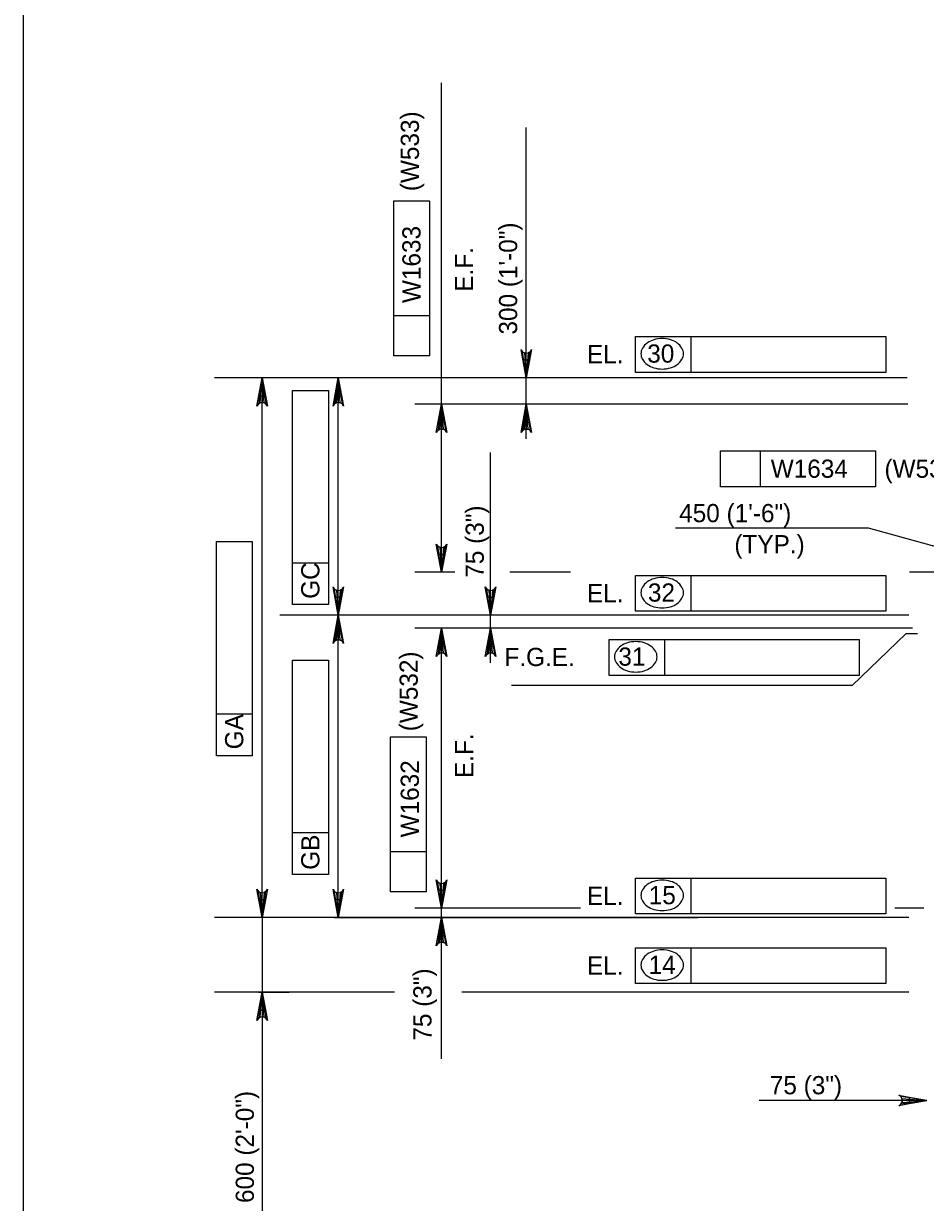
# Model space of a CAD drawing. Extents: x 634540 to 640306, y 296059 to 300275.
# Drawn here: x 639316.5 to 639465.1, y 297339.5 to 297533.8 of the extents above; entities that cross this region are included whole.
import ezdxf

# ---------------------------------------------------------------- set-up
doc = ezdxf.new("R2010")
doc.units = 0
for name, color, linetype in [('2', 7, 'Continuous'), ('3', 7, 'Continuous'), ('4', 7, 'Continuous')]:
    doc.layers.add(name, color=color, linetype=linetype)

msp = doc.modelspace()

# ---------------------------------------------------------------- linework, layer by layer
at = {"layer": '2'}
msp.add_line((639316.46, 297262.46), (639316.46, 297826.46), dxfattribs=at)
at = {"layer": '3'}
msp.add_line((639463.79, 297433.22), (639461.83, 297433.22), dxfattribs=at)
at = {"layer": '4'}
for p, q in [((639385.34, 297446.33), (639385.34, 297524.05)), ((639399.3, 297465.38), (639399.3, 297516.68)), ((639377.45, 297479.06), (639377.45, 297504.6)), ((639377.45, 297504.6), (639383.36, 297504.6)), ((639383.36, 297504.6), (639383.36, 297479.06)), ((639383.36, 297485.65), (639377.45, 297485.65)), ((639417.32, 297482.24), (639458.53, 297482.24)), ((639417.32, 297476.33), (639417.32, 297482.24)), ((639426.49, 297476.33), (639426.49, 297482.24)), ((639458.53, 297482.24), (639458.53, 297476.33)), ((639383.36, 297479.06), (639377.45, 297479.06)), ((639458.53, 297476.33), (639417.32, 297476.33)), ((639462.05, 297475.42), (639347.94, 297475.42)), ((639363.31, 297475.42), (639351.34, 297475.42)), ((639427.75, 297475.42), (639363.89, 297475.42)), ((639355.77, 297389.42), (639355.77, 297472.47)), ((639360.79, 297438.05), (639360.79, 297473.35)), ((639360.79, 297473.35), (639366.69, 297473.35)), ((639366.69, 297473.35), (639366.69, 297438.05)), ((639368.32, 297439.25), (639368.32, 297472.47)), ((639462.17, 297471.06), (639380.91, 297471.06)), ((639393.41, 297428.46), (639393.41, 297463.14)), ((639431.28, 297463.37), (639456.82, 297463.37)), ((639431.28, 297457.46), (639431.28, 297463.37)), ((639437.87, 297457.46), (639437.87, 297463.37)), ((639456.82, 297463.37), (639456.82, 297457.46)), ((639456.82, 297457.46), (639431.28, 297457.46)), ((639455.68, 297450.63), (639423.87, 297450.63)), ((639501.45, 297438.01), (639455.68, 297450.63)), ((639348.24, 297413.13), (639348.24, 297448.43)), ((639348.24, 297448.43), (639354.15, 297448.43)), ((639354.15, 297448.43), (639354.15, 297413.13)), ((639366.69, 297444.89), (639360.79, 297444.89)), ((639387.55, 297443.37), (639380.91, 297443.37)), ((639406.61, 297443.37), (639396.6, 297443.37)), ((639417.32, 297442.85), (639458.53, 297442.85)), ((639417.32, 297436.95), (639417.32, 297442.85)), ((639426.49, 297436.95), (639426.49, 297442.85)), ((639458.53, 297442.85), (639458.53, 297436.95)), ((639466.65, 297443.37), (639462.43, 297443.37)), ((639366.69, 297438.05), (639360.79, 297438.05)), ((639458.53, 297436.95), (639417.32, 297436.95)), ((639462.34, 297436.3), (639358.71, 297436.3)), ((639434.16, 297436.3), (639363.89, 297436.3)), ((639427.75, 297436.3), (639363.89, 297436.3)), ((639368.32, 297389.42), (639368.32, 297433.34)), ((639462.94, 297434.14), (639380.91, 297434.14)), ((639461.83, 297433.22), (639452.99, 297424.7)), ((639385.34, 297386.47), (639385.34, 297431.19)), ((639412.97, 297432.28), (639454.18, 297432.28)), ((639412.97, 297426.38), (639412.97, 297432.28)), ((639422.14, 297426.38), (639422.14, 297432.28)), ((639454.18, 297432.28), (639454.18, 297426.38)), ((639360.79, 297393.57), (639360.79, 297428.87)), ((639360.79, 297428.87), (639366.69, 297428.87)), ((639366.69, 297428.87), (639366.69, 297393.57)), ((639454.18, 297426.38), (639412.97, 297426.38)), ((639452.99, 297424.7), (639396.86, 297424.7)), ((639354.15, 297419.98), (639348.24, 297419.98)), ((639376.9, 297390.71), (639376.9, 297416.25)), ((639376.9, 297416.25), (639382.81, 297416.25)), ((639382.81, 297416.25), (639382.81, 297390.71)), ((639354.15, 297413.13), (639348.24, 297413.13)), ((639366.69, 297400.42), (639360.79, 297400.42)), ((639382.81, 297397.31), (639376.9, 297397.31)), ((639366.69, 297393.57), (639360.79, 297393.57)), ((639417.32, 297392.96), (639458.53, 297392.96)), ((639417.32, 297387.06), (639417.32, 297392.96)), ((639426.49, 297387.06), (639426.49, 297392.96)), ((639458.53, 297392.96), (639458.53, 297387.06)), ((639382.81, 297390.71), (639376.9, 297390.71)), ((639462.34, 297386.47), (639347.94, 297386.47)), ((639363.31, 297386.47), (639351.34, 297386.47)), ((639355.77, 297386.47), (639355.77, 297374.16)), ((639434.16, 297386.47), (639363.89, 297386.47)), ((639367.72, 297386.47), (639427.58, 297386.47)), ((639408.23, 297388.01), (639380.91, 297388.01)), ((639458.53, 297387.06), (639417.32, 297387.06)), ((639464.82, 297388.01), (639460.04, 297388.01)), ((639385.34, 297363.17), (639385.34, 297383.52)), ((639417.32, 297381.48), (639458.53, 297381.48)), ((639417.32, 297375.57), (639417.32, 297381.48)), ((639426.49, 297375.57), (639426.49, 297381.48)), ((639458.53, 297381.48), (639458.53, 297375.57)), ((639458.53, 297375.57), (639417.32, 297375.57)), ((639377.56, 297374.16), (639347.94, 297374.16)), ((639355.17, 297374.16), (639360.2, 297374.16)), ((639462.34, 297374.16), (639388.67, 297374.16)), ((639355.77, 297371.21), (639355.77, 297336.75)), ((639459.42, 297356.32), (639437.69, 297356.32)), ((639462.37, 297356.32), (639459.42, 297356.32))]:
    msp.add_line(p, q, dxfattribs=at)
for points in [[(639399.3, 297475.42), (639398.43, 297480.08), (639398.68, 297479.73), (639398.99, 297479.54), (639399.3, 297479.49), (639399.62, 297479.54), (639399.93, 297479.73), (639400.18, 297480.08), (639399.3, 297475.42), (639399.93, 297479.73), (639399.62, 297479.54), (639399.3, 297475.42), (639399.3, 297479.49), (639398.99, 297479.54), (639399.3, 297475.42), (639398.68, 297479.73)], [(639355.77, 297475.42), (639356.65, 297470.76), (639356.4, 297471.12), (639356.09, 297471.31), (639355.77, 297471.36), (639355.46, 297471.31), (639355.15, 297471.12), (639354.9, 297470.76), (639355.77, 297475.42), (639355.15, 297471.12), (639355.46, 297471.31), (639355.77, 297475.42), (639355.77, 297471.36), (639356.09, 297471.31), (639355.77, 297475.42), (639356.4, 297471.12)], [(639368.32, 297475.42), (639369.19, 297470.76), (639368.95, 297471.12), (639368.63, 297471.31), (639368.32, 297471.36), (639368.01, 297471.31), (639367.7, 297471.12), (639367.45, 297470.76), (639368.32, 297475.42), (639367.7, 297471.12), (639368.01, 297471.31), (639368.32, 297475.42), (639368.32, 297471.36), (639368.63, 297471.31), (639368.32, 297475.42), (639368.95, 297471.12)], [(639385.34, 297471.06), (639386.21, 297466.4), (639385.97, 297466.75), (639385.65, 297466.94), (639385.34, 297466.99), (639385.03, 297466.94), (639384.72, 297466.75), (639384.47, 297466.4), (639385.34, 297471.06), (639384.72, 297466.75), (639385.03, 297466.94), (639385.34, 297471.06), (639385.34, 297466.99), (639385.65, 297466.94), (639385.34, 297471.06), (639385.97, 297466.75)], [(639399.3, 297471.06), (639400.18, 297466.4), (639399.93, 297466.75), (639399.62, 297466.94), (639399.3, 297466.99), (639398.99, 297466.94), (639398.68, 297466.75), (639398.43, 297466.4), (639399.3, 297471.06), (639398.68, 297466.75), (639398.99, 297466.94), (639399.3, 297471.06), (639399.3, 297466.99), (639399.62, 297466.94), (639399.3, 297471.06), (639399.93, 297466.75)], [(639385.34, 297443.37), (639384.47, 297448.03), (639384.72, 297447.67), (639385.03, 297447.49), (639385.34, 297447.43), (639385.65, 297447.49), (639385.97, 297447.67), (639386.21, 297448.03), (639385.34, 297443.37), (639385.97, 297447.67), (639385.65, 297447.49), (639385.34, 297443.37), (639385.34, 297447.43), (639385.03, 297447.49), (639385.34, 297443.37), (639384.72, 297447.67)], [(639368.32, 297436.3), (639367.45, 297440.96), (639367.7, 297440.6), (639368.01, 297440.42), (639368.32, 297440.36), (639368.63, 297440.42), (639368.95, 297440.6), (639369.19, 297440.96), (639368.32, 297436.3), (639368.95, 297440.6), (639368.63, 297440.42), (639368.32, 297436.3), (639368.32, 297440.36), (639368.01, 297440.42), (639368.32, 297436.3), (639367.7, 297440.6)], [(639393.41, 297436.3), (639392.54, 297440.96), (639392.79, 297440.6), (639393.1, 297440.42), (639393.41, 297440.36), (639393.73, 297440.42), (639394.04, 297440.6), (639394.29, 297440.96), (639393.41, 297436.3), (639394.04, 297440.6), (639393.73, 297440.42), (639393.41, 297436.3), (639393.41, 297440.36), (639393.1, 297440.42), (639393.41, 297436.3), (639392.79, 297440.6)], [(639368.32, 297436.3), (639369.19, 297431.64), (639368.95, 297432), (639368.63, 297432.18), (639368.32, 297432.24), (639368.01, 297432.18), (639367.7, 297432), (639367.45, 297431.64), (639368.32, 297436.3), (639367.7, 297432), (639368.01, 297432.18), (639368.32, 297436.3), (639368.32, 297432.24), (639368.63, 297432.18), (639368.32, 297436.3), (639368.95, 297432)], [(639385.34, 297434.14), (639386.21, 297429.48), (639385.97, 297429.84), (639385.65, 297430.03), (639385.34, 297430.08), (639385.03, 297430.03), (639384.72, 297429.84), (639384.47, 297429.48), (639385.34, 297434.14), (639384.72, 297429.84), (639385.03, 297430.03), (639385.34, 297434.14), (639385.34, 297430.08), (639385.65, 297430.03), (639385.34, 297434.14), (639385.97, 297429.84)], [(639393.41, 297434.14), (639394.29, 297429.48), (639394.04, 297429.84), (639393.73, 297430.03), (639393.41, 297430.08), (639393.1, 297430.03), (639392.79, 297429.84), (639392.54, 297429.48), (639393.41, 297434.14), (639392.79, 297429.84), (639393.1, 297430.03), (639393.41, 297434.14), (639393.41, 297430.08), (639393.73, 297430.03), (639393.41, 297434.14), (639394.04, 297429.84)], [(639385.34, 297388.01), (639384.47, 297392.67), (639384.72, 297392.31), (639385.03, 297392.12), (639385.34, 297392.07), (639385.65, 297392.12), (639385.97, 297392.31), (639386.21, 297392.67), (639385.34, 297388.01), (639385.97, 297392.31), (639385.65, 297392.12), (639385.34, 297388.01), (639385.34, 297392.07), (639385.03, 297392.12), (639385.34, 297388.01), (639384.72, 297392.31)], [(639355.77, 297386.47), (639354.9, 297391.13), (639355.15, 297390.77), (639355.46, 297390.58), (639355.77, 297390.53), (639356.09, 297390.58), (639356.4, 297390.77), (639356.65, 297391.13), (639355.77, 297386.47), (639356.4, 297390.77), (639356.09, 297390.58), (639355.77, 297386.47), (639355.77, 297390.53), (639355.46, 297390.58), (639355.77, 297386.47), (639355.15, 297390.77)], [(639368.32, 297386.47), (639367.45, 297391.13), (639367.7, 297390.77), (639368.01, 297390.58), (639368.32, 297390.53), (639368.63, 297390.58), (639368.95, 297390.77), (639369.19, 297391.13), (639368.32, 297386.47), (639368.95, 297390.77), (639368.63, 297390.58), (639368.32, 297386.47), (639368.32, 297390.53), (639368.01, 297390.58), (639368.32, 297386.47), (639367.7, 297390.77)], [(639385.34, 297386.47), (639386.21, 297381.81), (639385.97, 297382.17), (639385.65, 297382.35), (639385.34, 297382.4), (639385.03, 297382.35), (639384.72, 297382.17), (639384.47, 297381.81), (639385.34, 297386.47), (639384.72, 297382.17), (639385.03, 297382.35), (639385.34, 297386.47), (639385.34, 297382.4), (639385.65, 297382.35), (639385.34, 297386.47), (639385.97, 297382.17)], [(639355.77, 297374.16), (639356.65, 297369.5), (639356.4, 297369.86), (639356.09, 297370.05), (639355.77, 297370.1), (639355.46, 297370.05), (639355.15, 297369.86), (639354.9, 297369.5), (639355.77, 297374.16), (639355.15, 297369.86), (639355.46, 297370.05), (639355.77, 297374.16), (639355.77, 297370.1), (639356.09, 297370.05), (639355.77, 297374.16), (639356.4, 297369.86)], [(639465.33, 297356.32), (639460.67, 297355.45), (639461.03, 297355.7), (639461.21, 297356.01), (639461.27, 297356.32), (639461.21, 297356.63), (639461.03, 297356.95), (639460.67, 297357.19), (639465.33, 297356.32), (639461.03, 297356.95), (639461.21, 297356.63), (639465.33, 297356.32), (639461.27, 297356.32), (639461.21, 297356.01), (639465.33, 297356.32), (639461.03, 297355.7)]]:
    msp.add_lwpolyline(points, dxfattribs=at)
for points in [[(639398.81, 297478.38), (639399.8, 297478.38), (639399.3, 297475.42)], [(639355.28, 297472.47), (639356.26, 297472.47), (639355.77, 297475.42)], [(639367.83, 297472.47), (639368.81, 297472.47), (639368.32, 297475.42)], [(639384.85, 297468.1), (639385.83, 297468.1), (639385.34, 297471.06)], [(639398.81, 297468.1), (639399.8, 297468.1), (639399.3, 297471.06)], [(639384.85, 297446.33), (639385.83, 297446.33), (639385.34, 297443.37)], [(639367.83, 297439.25), (639368.81, 297439.25), (639368.32, 297436.3)], [(639392.92, 297439.25), (639393.91, 297439.25), (639393.41, 297436.3)], [(639367.83, 297433.34), (639368.81, 297433.34), (639368.32, 297436.3)], [(639384.85, 297431.19), (639385.83, 297431.19), (639385.34, 297434.14)], [(639392.92, 297431.19), (639393.91, 297431.19), (639393.41, 297434.14)], [(639384.85, 297390.96), (639385.83, 297390.96), (639385.34, 297388.01)], [(639355.28, 297389.42), (639356.26, 297389.42), (639355.77, 297386.47)], [(639367.83, 297389.42), (639368.81, 297389.42), (639368.32, 297386.47)], [(639384.85, 297383.52), (639385.83, 297383.52), (639385.34, 297386.47)], [(639355.28, 297371.21), (639356.26, 297371.21), (639355.77, 297374.16)], [(639462.37, 297356.81), (639462.37, 297355.83), (639465.33, 297356.32)]]:
    msp.add_lwpolyline(points, close=True, dxfattribs=at)
for centre, radius, start, end in [((639421.35, 297478.19), 3.66, 106.5358, 125.6316), ((639421.69, 297477.03), 4.87, 90, 106.5358), ((639421.69, 297477.03), 4.87, 73.4642, 90), ((639422.04, 297478.19), 3.66, 54.3684, 73.4642), ((639420.02, 297479.39), 1.83, 149.9767, 180), ((639420.02, 297479.39), 1.83, 180, 210.0233), ((639420.82, 297478.93), 2.76, 125.6316, 149.9767), ((639422.56, 297478.93), 2.76, 30.0233, 54.3684), ((639423.37, 297479.39), 1.83, 0, 30.0233), ((639423.37, 297479.39), 1.83, 329.9767, 0), ((639420.82, 297479.86), 2.76, 210.0233, 234.3684), ((639421.35, 297480.59), 3.66, 234.3684, 253.4642), ((639422.04, 297480.59), 3.66, 286.5358, 305.6316), ((639422.56, 297479.86), 2.76, 305.6316, 329.9767), ((639421.69, 297481.75), 4.87, 253.4642, 270), ((639421.69, 297481.75), 4.87, 270, 286.5358), ((639421.69, 297437.65), 4.87, 90, 106.5358), ((639421.69, 297437.65), 4.87, 73.4642, 90), ((639420.02, 297440.01), 1.83, 149.9767, 180), ((639420.82, 297439.54), 2.76, 125.6316, 149.9767), ((639421.35, 297438.81), 3.66, 106.5358, 125.6316), ((639422.04, 297438.81), 3.66, 54.3684, 73.4642), ((639422.56, 297439.54), 2.76, 30.0233, 54.3684), ((639423.37, 297440.01), 1.83, 0, 30.0233), ((639420.02, 297440.01), 1.83, 180, 210.0233), ((639420.82, 297440.47), 2.76, 210.0233, 234.3684), ((639422.56, 297440.47), 2.76, 305.6316, 329.9767), ((639423.37, 297440.01), 1.83, 329.9767, 0), ((639421.35, 297441.21), 3.66, 234.3684, 253.4642), ((639421.69, 297442.37), 4.87, 253.4642, 270), ((639421.69, 297442.37), 4.87, 270, 286.5358), ((639422.04, 297441.21), 3.66, 286.5358, 305.6316), ((639416.48, 297428.97), 2.76, 125.6316, 149.9767), ((639417, 297428.24), 3.66, 106.5358, 125.6316), ((639417.35, 297427.08), 4.87, 90, 106.5358), ((639417.35, 297427.08), 4.87, 73.4642, 90), ((639417.69, 297428.24), 3.66, 54.3684, 73.4642), ((639418.22, 297428.97), 2.76, 30.0233, 54.3684), ((639415.67, 297429.44), 1.83, 149.9767, 180), ((639415.67, 297429.44), 1.83, 180, 210.0233), ((639419.02, 297429.44), 1.83, 0, 30.0233), ((639419.02, 297429.44), 1.83, 329.9767, 0), ((639416.48, 297429.9), 2.76, 210.0233, 234.3684), ((639417, 297430.64), 3.66, 234.3684, 253.4642), ((639417.35, 297431.8), 4.87, 253.4642, 270), ((639417.35, 297431.8), 4.87, 270, 286.5358), ((639417.69, 297430.64), 3.66, 286.5358, 305.6316), ((639418.22, 297429.9), 2.76, 305.6316, 329.9767), ((639421.35, 297388.92), 3.66, 106.5358, 125.6316), ((639421.69, 297387.76), 4.87, 90, 106.5358), ((639421.69, 297387.76), 4.87, 73.4642, 90), ((639422.04, 297388.92), 3.66, 54.3684, 73.4642), ((639420.02, 297390.12), 1.83, 149.9767, 180), ((639420.02, 297390.12), 1.83, 180, 210.0233), ((639420.82, 297389.65), 2.76, 125.6316, 149.9767), ((639422.56, 297389.65), 2.76, 30.0233, 54.3684), ((639423.37, 297390.12), 1.83, 0, 30.0233), ((639423.37, 297390.12), 1.83, 329.9767, 0), ((639420.82, 297390.58), 2.76, 210.0233, 234.3684), ((639421.35, 297391.32), 3.66, 234.3684, 253.4642), ((639422.04, 297391.32), 3.66, 286.5358, 305.6316), ((639422.56, 297390.58), 2.76, 305.6316, 329.9767), ((639421.69, 297392.48), 4.87, 253.4642, 270), ((639421.69, 297392.48), 4.87, 270, 286.5358), ((639420.82, 297378.17), 2.76, 125.6316, 149.9767), ((639421.35, 297377.43), 3.66, 106.5358, 125.6316), ((639421.69, 297376.27), 4.87, 90, 106.5358), ((639421.69, 297376.27), 4.87, 73.4642, 90), ((639422.04, 297377.43), 3.66, 54.3684, 73.4642), ((639422.56, 297378.17), 2.76, 30.0233, 54.3684), ((639420.02, 297378.63), 1.83, 149.9767, 180), ((639420.02, 297378.63), 1.83, 180, 210.0233), ((639423.37, 297378.63), 1.83, 0, 30.0233), ((639423.37, 297378.63), 1.83, 329.9767, 0), ((639420.82, 297379.1), 2.76, 210.0233, 234.3684), ((639421.35, 297379.83), 3.66, 234.3684, 253.4642), ((639422.04, 297379.83), 3.66, 286.5358, 305.6316), ((639422.56, 297379.1), 2.76, 305.6316, 329.9767), ((639421.69, 297380.99), 4.87, 253.4642, 270), ((639421.69, 297380.99), 4.87, 270, 286.5358)]:
    msp.add_arc(centre, radius, start, end, dxfattribs=at)

# ---------------------------------------------------------------- texts
at = {"layer": '3'}
for s, height, p in [('450 (1\'-6")', 3.0001, (639424.49, 297451.63)), ('(TYP.)', 3, (639433.59, 297446.5))]:
    msp.add_text(s, height=height, dxfattribs=at).set_placement(p)
at = {"layer": '4'}
for s, height, p in [('(W533)', 3, (639381.61, 297506.19)), ('300 (1\'-0")', 3.0001, (639397.8, 297482.56)), ('W1633', 3, (639381.87, 297487.75)), ('E.F.', 3, (639390.53, 297489.62)), ('75 (3")', 3, (639392.3, 297442.48)), ('GC', 3, (639365.21, 297439)), ('(W532)', 3, (639381.42, 297417.17)), ('GA', 3, (639352.66, 297414.2)), ('E.F.', 3, (639390.56, 297409.46)), ('W1632', 3, (639381.6, 297399.68)), ('GB', 3, (639365.21, 297394.34)), ('75 (3")', 3, (639383.68, 297366.18)), ('600 (2\'-0")', 3.0001, (639354.41, 297339.42))]:
    msp.add_text(s, height=height, rotation=90, dxfattribs=at).set_placement(p)
for s, p in [('EL.', (639409.29, 297477.82)), ('30', (639419.23, 297477.93)), ('W1634', (639439.58, 297458.95)), ('(W534)', (639458.33, 297458.95)), ('EL.', (639409.29, 297438.43)), ('32', (639419.34, 297438.54)), ('F.G.E.', (639395.7, 297427.92)), ('31', (639414.47, 297427.98)), ('EL.', (639409.29, 297388.54)), ('15', (639419.48, 297388.66)), ('EL.', (639409.29, 297377.05)), ('14', (639419.45, 297377.17)), ('75 (3")', (639439.43, 297357.34))]:
    msp.add_text(s, height=3, dxfattribs=at).set_placement(p)

doc.saveas('drawing.dxf')
